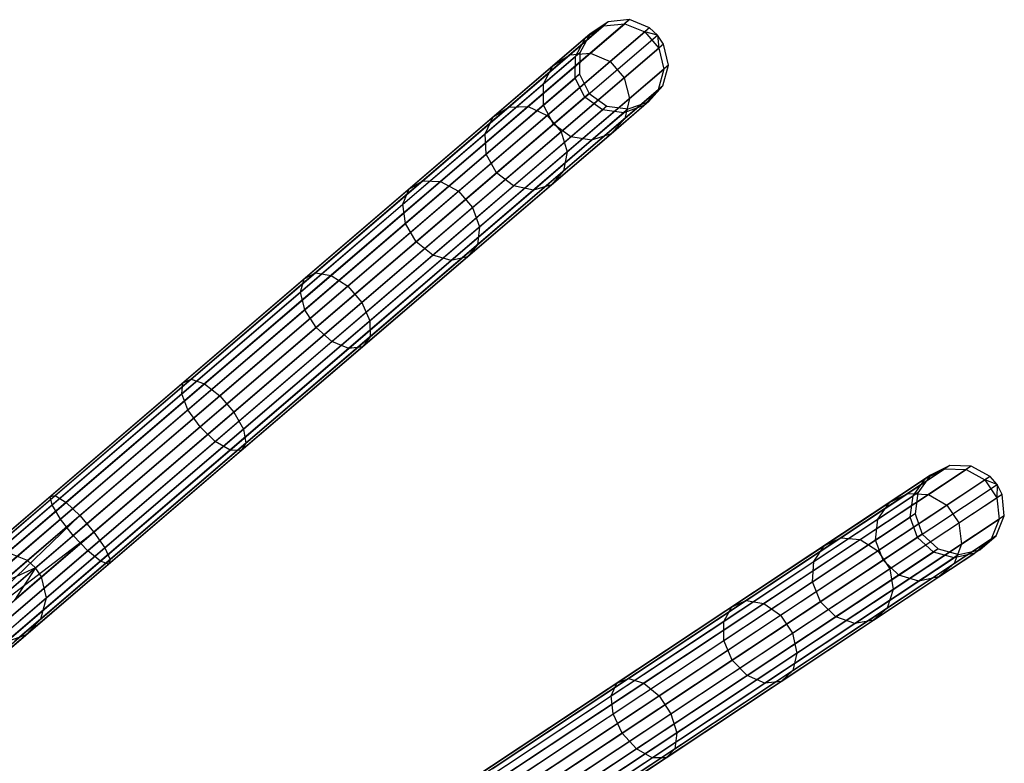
# Model space of a CAD drawing. Extents: x -102 to 101, y -101 to 102.
# Tile 257 of 258: x 62 to 84, y 50 to 66. Entities that reach past the tile are written whole.
import ezdxf

# ---------------------------------------------------------------- set-up
doc = ezdxf.new("R2010")
doc.units = 0
doc.header["$LTSCALE"] = 25.4
doc.layers.get('0').update_dxf_attribs({"linetype": 'CONTINUOUS'})

# ---------------------------------------------------------------- blocks, each defined once
blk = doc.blocks.new('NL2500012268_STL')
at = {"color": 0}
for p, q in [((179.167, 66.447, 306.053), (165.36, 54.618, 46.053)), ((179.167, 66.447, 306.053), (165.36, 54.618, 46.053)), ((179.167, 66.447, 306.053), (178.692, 66.397, 306.08)), ((179.167, 66.447, 306.053), (178.692, 66.397, 306.08)), ((179.167, 66.447, 306.053), (179.062, 66.356, 310.298)), ((179.167, 66.447, 306.053), (179.062, 66.356, 310.298)), ((179.611, 66.269, 306.037), (179.167, 66.447, 306.053)), ((179.611, 66.269, 306.037), (179.167, 66.447, 306.053)), ((178.692, 66.397, 306.08), (164.885, 54.569, 46.08)), ((178.692, 66.397, 306.08), (164.885, 54.569, 46.08)), ((179.611, 66.269, 306.037), (165.805, 54.44, 46.037)), ((179.611, 66.269, 306.037), (165.805, 54.44, 46.037)), ((177.843, 65.67, 314.295), (178.588, 66.309, 310.245)), ((177.843, 65.67, 314.295), (178.588, 66.309, 310.245)), ((178.193, 66.046, 310.181), (178.588, 66.309, 310.245)), ((178.193, 66.046, 310.181), (178.588, 66.309, 310.245)), ((178.692, 66.397, 306.08), (178.294, 66.133, 306.113)), ((178.692, 66.397, 306.08), (178.294, 66.133, 306.113)), ((178.302, 65.705, 314.426), (179.062, 66.356, 310.298)), ((178.302, 65.705, 314.426), (179.062, 66.356, 310.298)), ((178.692, 66.397, 306.08), (178.588, 66.309, 310.245)), ((178.692, 66.397, 306.08), (178.588, 66.309, 310.245)), ((178.588, 66.309, 310.245), (179.062, 66.356, 310.298)), ((178.588, 66.309, 310.245), (179.062, 66.356, 310.298)), ((179.062, 66.356, 310.298), (179.505, 66.178, 310.328)), ((179.062, 66.356, 310.298), (179.505, 66.178, 310.328)), ((179.611, 66.269, 306.037), (179.505, 66.178, 310.328)), ((179.611, 66.269, 306.037), (179.505, 66.178, 310.328)), ((179.789, 66.106, 306.035), (179.611, 66.269, 306.037)), ((179.789, 66.106, 306.035), (179.611, 66.269, 306.037)), ((178.294, 66.133, 306.113), (164.488, 54.304, 46.113)), ((178.294, 66.133, 306.113), (164.488, 54.304, 46.113)), ((165.982, 54.277, 46.035), (179.789, 66.106, 306.035)), ((165.982, 54.277, 46.035), (179.789, 66.106, 306.035)), ((177.465, 65.423, 314.136), (178.193, 66.046, 310.181)), ((177.465, 65.423, 314.136), (178.193, 66.046, 310.181)), ((177.967, 65.629, 310.12), (178.193, 66.046, 310.181)), ((177.967, 65.629, 310.12), (178.193, 66.046, 310.181)), ((178.294, 66.133, 306.113), (178.066, 65.714, 306.145)), ((178.294, 66.133, 306.113), (178.066, 65.714, 306.145)), ((178.294, 66.133, 306.113), (178.193, 66.046, 310.181)), ((178.294, 66.133, 306.113), (178.193, 66.046, 310.181)), ((178.737, 65.52, 314.5), (179.505, 66.178, 310.328)), ((178.737, 65.52, 314.5), (179.505, 66.178, 310.328)), ((179.789, 66.106, 306.035), (179.505, 66.178, 310.328)), ((179.505, 66.178, 310.328), (179.816, 65.814, 310.328)), ((179.789, 66.106, 306.035), (179.505, 66.178, 310.328)), ((179.505, 66.178, 310.328), (179.816, 65.814, 310.328)), ((179.923, 65.906, 306.037), (179.789, 66.106, 306.035)), ((179.789, 66.106, 306.035), (179.816, 65.814, 310.328)), ((179.789, 66.106, 306.035), (179.816, 65.814, 310.328)), ((179.923, 65.906, 306.037), (179.789, 66.106, 306.035)), ((179.923, 65.906, 306.037), (166.116, 54.077, 46.037)), ((179.923, 65.906, 306.037), (166.116, 54.077, 46.037)), ((179.048, 65.156, 314.5), (179.816, 65.814, 310.328)), ((179.048, 65.156, 314.5), (179.816, 65.814, 310.328)), ((179.923, 65.906, 306.037), (179.816, 65.814, 310.328)), ((179.923, 65.906, 306.037), (179.816, 65.814, 310.328)), ((179.816, 65.814, 310.328), (179.925, 65.349, 310.298)), ((179.816, 65.814, 310.328), (179.925, 65.349, 310.298)), ((180.03, 65.44, 306.053), (179.923, 65.906, 306.037)), ((180.03, 65.44, 306.053), (179.923, 65.906, 306.037)), ((178.066, 65.714, 306.145), (164.259, 53.885, 46.145)), ((178.066, 65.714, 306.145), (164.259, 53.885, 46.145)), ((176.487, 64.508, 318.059), (177.843, 65.67, 314.295)), ((176.487, 64.508, 318.059), (177.843, 65.67, 314.295)), ((176.92, 64.521, 318.264), (178.302, 65.705, 314.426)), ((176.92, 64.521, 318.264), (178.302, 65.705, 314.426)), ((177.255, 65.019, 313.987), (177.967, 65.629, 310.12)), ((177.255, 65.019, 313.987), (177.967, 65.629, 310.12)), ((177.465, 65.423, 314.136), (177.843, 65.67, 314.295)), ((177.465, 65.423, 314.136), (177.843, 65.67, 314.295)), ((177.843, 65.67, 314.295), (178.302, 65.705, 314.426)), ((177.843, 65.67, 314.295), (178.302, 65.705, 314.426)), ((177.961, 65.152, 310.078), (177.967, 65.629, 310.12)), ((177.961, 65.152, 310.078), (177.967, 65.629, 310.12)), ((178.066, 65.714, 306.145), (177.967, 65.629, 310.12)), ((178.066, 65.714, 306.145), (177.967, 65.629, 310.12)), ((178.066, 65.714, 306.145), (178.058, 65.235, 306.167)), ((178.066, 65.714, 306.145), (178.058, 65.235, 306.167)), ((178.302, 65.705, 314.426), (178.737, 65.52, 314.5)), ((178.302, 65.705, 314.426), (178.737, 65.52, 314.5)), ((180.03, 65.44, 306.053), (166.223, 53.611, 46.053)), ((180.03, 65.44, 306.053), (166.223, 53.611, 46.053)), ((176.141, 64.288, 317.813), (177.465, 65.423, 314.136)), ((176.141, 64.288, 317.813), (177.465, 65.423, 314.136)), ((177.255, 65.019, 313.987), (177.465, 65.423, 314.136)), ((177.255, 65.019, 313.987), (177.465, 65.423, 314.136)), ((177.34, 64.323, 318.379), (178.737, 65.52, 314.5)), ((177.34, 64.323, 318.379), (178.737, 65.52, 314.5)), ((178.737, 65.52, 314.5), (179.048, 65.156, 314.5)), ((178.737, 65.52, 314.5), (179.048, 65.156, 314.5)), ((179.909, 64.977, 306.08), (180.03, 65.44, 306.053)), ((179.909, 64.977, 306.08), (180.03, 65.44, 306.053)), ((180.03, 65.44, 306.053), (179.925, 65.349, 310.298)), ((180.03, 65.44, 306.053), (179.925, 65.349, 310.298)), ((178.058, 65.235, 306.167), (164.252, 53.407, 46.167)), ((178.058, 65.235, 306.167), (164.252, 53.407, 46.167)), ((177.261, 64.552, 313.881), (177.961, 65.152, 310.078)), ((177.261, 64.552, 313.881), (177.961, 65.152, 310.078)), ((177.651, 63.959, 318.379), (179.048, 65.156, 314.5)), ((177.651, 63.959, 318.379), (179.048, 65.156, 314.5)), ((178.058, 65.235, 306.167), (177.961, 65.152, 310.078)), ((178.058, 65.235, 306.167), (177.961, 65.152, 310.078)), ((178.177, 64.725, 310.062), (177.961, 65.152, 310.078)), ((178.177, 64.725, 310.062), (177.961, 65.152, 310.078)), ((178.058, 65.235, 306.167), (178.274, 64.808, 306.175)), ((178.058, 65.235, 306.167), (178.274, 64.808, 306.175)), ((179.048, 65.156, 314.5), (179.165, 64.698, 314.426)), ((179.048, 65.156, 314.5), (179.165, 64.698, 314.426)), ((179.165, 64.698, 314.426), (179.925, 65.349, 310.298)), ((179.165, 64.698, 314.426), (179.925, 65.349, 310.298)), ((179.925, 65.349, 310.298), (179.805, 64.889, 310.245)), ((179.925, 65.349, 310.298), (179.805, 64.889, 310.245)), ((179.909, 64.977, 306.08), (166.102, 53.148, 46.08)), ((179.909, 64.977, 306.08), (166.102, 53.148, 46.08)), ((175.961, 63.91, 317.581), (177.255, 65.019, 313.987)), ((175.961, 63.91, 317.581), (177.255, 65.019, 313.987)), ((177.261, 64.552, 313.881), (177.255, 65.019, 313.987)), ((177.261, 64.552, 313.881), (177.255, 65.019, 313.987)), ((179.586, 64.625, 306.113), (179.909, 64.977, 306.08)), ((179.586, 64.625, 306.113), (179.909, 64.977, 306.08)), ((179.909, 64.977, 306.08), (179.805, 64.889, 310.245)), ((179.909, 64.977, 306.08), (179.805, 64.889, 310.245)), ((178.274, 64.808, 306.175), (164.467, 52.979, 46.175)), ((178.274, 64.808, 306.175), (164.467, 52.979, 46.175)), ((178.177, 64.725, 310.062), (177.482, 64.129, 313.842)), ((178.177, 64.725, 310.062), (177.482, 64.129, 313.842)), ((177.782, 63.514, 318.264), (179.165, 64.698, 314.426)), ((177.782, 63.514, 318.264), (179.165, 64.698, 314.426)), ((178.274, 64.808, 306.175), (178.177, 64.725, 310.062)), ((178.274, 64.808, 306.175), (178.177, 64.725, 310.062)), ((178.566, 64.446, 310.078), (178.177, 64.725, 310.062)), ((178.566, 64.446, 310.078), (178.177, 64.725, 310.062)), ((178.274, 64.808, 306.175), (178.663, 64.53, 306.167)), ((178.274, 64.808, 306.175), (178.663, 64.53, 306.167)), ((179.06, 64.25, 314.295), (179.805, 64.889, 310.245)), ((179.06, 64.25, 314.295), (179.805, 64.889, 310.245)), ((179.165, 64.698, 314.426), (179.06, 64.25, 314.295)), ((179.165, 64.698, 314.426), (179.06, 64.25, 314.295)), ((179.805, 64.889, 310.245), (179.485, 64.539, 310.181)), ((179.805, 64.889, 310.245), (179.485, 64.539, 310.181)), ((178.663, 64.53, 306.167), (164.856, 52.701, 46.167)), ((178.663, 64.53, 306.167), (164.856, 52.701, 46.167)), ((179.586, 64.625, 306.113), (165.779, 52.796, 46.113)), ((179.586, 64.625, 306.113), (165.779, 52.796, 46.113)), ((174.577, 62.872, 321.382), (176.487, 64.508, 318.059)), ((174.577, 62.872, 321.382), (176.487, 64.508, 318.059)), ((174.973, 62.853, 321.65), (176.92, 64.521, 318.264)), ((174.973, 62.853, 321.65), (176.92, 64.521, 318.264)), ((175.988, 63.461, 317.416), (177.261, 64.552, 313.881)), ((175.988, 63.461, 317.416), (177.261, 64.552, 313.881)), ((176.141, 64.288, 317.813), (176.487, 64.508, 318.059)), ((176.141, 64.288, 317.813), (176.487, 64.508, 318.059)), ((176.487, 64.508, 318.059), (176.92, 64.521, 318.264)), ((176.487, 64.508, 318.059), (176.92, 64.521, 318.264)), ((176.92, 64.521, 318.264), (177.34, 64.323, 318.379)), ((176.92, 64.521, 318.264), (177.34, 64.323, 318.379)), ((177.482, 64.129, 313.842), (177.261, 64.552, 313.881)), ((177.482, 64.129, 313.842), (177.261, 64.552, 313.881)), ((178.663, 64.53, 306.167), (178.566, 64.446, 310.078)), ((178.663, 64.53, 306.167), (178.566, 64.446, 310.078)), ((178.663, 64.53, 306.167), (179.137, 64.464, 306.145)), ((178.663, 64.53, 306.167), (179.137, 64.464, 306.145)), ((178.757, 63.915, 314.136), (179.485, 64.539, 310.181)), ((178.757, 63.915, 314.136), (179.485, 64.539, 310.181)), ((179.485, 64.539, 310.181), (179.038, 64.379, 310.12)), ((179.485, 64.539, 310.181), (179.038, 64.379, 310.12)), ((179.137, 64.464, 306.145), (179.586, 64.625, 306.113)), ((179.137, 64.464, 306.145), (179.586, 64.625, 306.113)), ((179.586, 64.625, 306.113), (179.485, 64.539, 310.181)), ((179.586, 64.625, 306.113), (179.485, 64.539, 310.181)), ((179.137, 64.464, 306.145), (165.33, 52.635, 46.145)), ((179.137, 64.464, 306.145), (165.33, 52.635, 46.145)), ((174.276, 62.69, 321.058), (176.141, 64.288, 317.813)), ((174.276, 62.69, 321.058), (176.141, 64.288, 317.813)), ((175.372, 62.637, 321.802), (177.34, 64.323, 318.379)), ((175.372, 62.637, 321.802), (177.34, 64.323, 318.379)), ((175.961, 63.91, 317.581), (176.141, 64.288, 317.813)), ((175.961, 63.91, 317.581), (176.141, 64.288, 317.813)), ((177.34, 64.323, 318.379), (177.651, 63.959, 318.379)), ((177.34, 64.323, 318.379), (177.651, 63.959, 318.379)), ((177.866, 63.847, 313.881), (178.566, 64.446, 310.078)), ((177.866, 63.847, 313.881), (178.566, 64.446, 310.078)), ((178.326, 63.769, 313.987), (179.038, 64.379, 310.12)), ((178.326, 63.769, 313.987), (179.038, 64.379, 310.12)), ((179.038, 64.379, 310.12), (178.566, 64.446, 310.078)), ((179.038, 64.379, 310.12), (178.566, 64.446, 310.078)), ((179.137, 64.464, 306.145), (179.038, 64.379, 310.12)), ((179.137, 64.464, 306.145), (179.038, 64.379, 310.12)), ((177.482, 64.129, 313.842), (176.216, 63.045, 317.357)), ((177.482, 64.129, 313.842), (176.216, 63.045, 317.357)), ((177.866, 63.847, 313.881), (177.482, 64.129, 313.842)), ((177.866, 63.847, 313.881), (177.482, 64.129, 313.842)), ((177.704, 63.088, 318.059), (179.06, 64.25, 314.295)), ((177.704, 63.088, 318.059), (179.06, 64.25, 314.295)), ((179.06, 64.25, 314.295), (178.757, 63.915, 314.136)), ((179.06, 64.25, 314.295), (178.757, 63.915, 314.136)), ((174.137, 62.348, 320.753), (175.961, 63.91, 317.581)), ((174.137, 62.348, 320.753), (175.961, 63.91, 317.581)), ((175.683, 62.274, 321.802), (177.651, 63.959, 318.379)), ((175.683, 62.274, 321.802), (177.651, 63.959, 318.379)), ((175.988, 63.461, 317.416), (175.961, 63.91, 317.581)), ((175.988, 63.461, 317.416), (175.961, 63.91, 317.581)), ((176.592, 62.756, 317.416), (177.866, 63.847, 313.881)), ((176.592, 62.756, 317.416), (177.866, 63.847, 313.881)), ((177.433, 62.78, 317.813), (178.757, 63.915, 314.136)), ((177.433, 62.78, 317.813), (178.757, 63.915, 314.136)), ((177.651, 63.959, 318.379), (177.782, 63.514, 318.264)), ((177.651, 63.959, 318.379), (177.782, 63.514, 318.264)), ((178.326, 63.769, 313.987), (177.866, 63.847, 313.881)), ((178.326, 63.769, 313.987), (177.866, 63.847, 313.881)), ((178.757, 63.915, 314.136), (178.326, 63.769, 313.987)), ((178.757, 63.915, 314.136), (178.326, 63.769, 313.987)), ((177.032, 62.66, 317.581), (178.326, 63.769, 313.987)), ((177.032, 62.66, 317.581), (178.326, 63.769, 313.987)), ((174.194, 61.925, 320.536), (175.988, 63.461, 317.416)), ((174.194, 61.925, 320.536), (175.988, 63.461, 317.416)), ((175.836, 61.846, 321.65), (177.782, 63.514, 318.264)), ((175.836, 61.846, 321.65), (177.782, 63.514, 318.264)), ((176.216, 63.045, 317.357), (175.988, 63.461, 317.416)), ((176.216, 63.045, 317.357), (175.988, 63.461, 317.416)), ((177.782, 63.514, 318.264), (177.704, 63.088, 318.059)), ((177.782, 63.514, 318.264), (177.704, 63.088, 318.059)), ((176.216, 63.045, 317.357), (174.433, 61.517, 320.458)), ((176.216, 63.045, 317.357), (174.433, 61.517, 320.458)), ((175.794, 61.452, 321.382), (177.704, 63.088, 318.059)), ((175.794, 61.452, 321.382), (177.704, 63.088, 318.059)), ((176.592, 62.756, 317.416), (176.216, 63.045, 317.357)), ((176.592, 62.756, 317.416), (176.216, 63.045, 317.357)), ((177.704, 63.088, 318.059), (177.433, 62.78, 317.813)), ((177.704, 63.088, 318.059), (177.433, 62.78, 317.813)), ((172.193, 60.83, 324.122), (174.577, 62.872, 321.382)), ((172.193, 60.83, 324.122), (174.577, 62.872, 321.382)), ((172.543, 60.771, 324.444), (174.973, 62.853, 321.65)), ((172.543, 60.771, 324.444), (174.973, 62.853, 321.65)), ((174.276, 62.69, 321.058), (174.577, 62.872, 321.382)), ((174.276, 62.69, 321.058), (174.577, 62.872, 321.382)), ((174.577, 62.872, 321.382), (174.973, 62.853, 321.65)), ((174.577, 62.872, 321.382), (174.973, 62.853, 321.65)), ((174.799, 61.219, 320.536), (176.592, 62.756, 317.416)), ((174.799, 61.219, 320.536), (176.592, 62.756, 317.416)), ((174.973, 62.853, 321.65), (175.372, 62.637, 321.802)), ((174.973, 62.853, 321.65), (175.372, 62.637, 321.802)), ((175.567, 61.182, 321.058), (177.433, 62.78, 317.813)), ((175.567, 61.182, 321.058), (177.433, 62.78, 317.813)), ((177.032, 62.66, 317.581), (176.592, 62.756, 317.416)), ((177.032, 62.66, 317.581), (176.592, 62.756, 317.416)), ((177.433, 62.78, 317.813), (177.032, 62.66, 317.581)), ((177.433, 62.78, 317.813), (177.032, 62.66, 317.581)), ((171.948, 60.695, 323.734), (174.276, 62.69, 321.058)), ((171.948, 60.695, 323.734), (174.276, 62.69, 321.058)), ((172.916, 60.533, 324.626), (175.372, 62.637, 321.802)), ((172.916, 60.533, 324.626), (175.372, 62.637, 321.802)), ((174.137, 62.348, 320.753), (174.276, 62.69, 321.058)), ((174.137, 62.348, 320.753), (174.276, 62.69, 321.058)), ((175.208, 61.098, 320.753), (177.032, 62.66, 317.581)), ((175.208, 61.098, 320.753), (177.032, 62.66, 317.581)), ((175.372, 62.637, 321.802), (175.683, 62.274, 321.802)), ((175.372, 62.637, 321.802), (175.683, 62.274, 321.802)), ((171.862, 60.398, 323.369), (174.137, 62.348, 320.753)), ((171.862, 60.398, 323.369), (174.137, 62.348, 320.753)), ((174.194, 61.925, 320.536), (174.137, 62.348, 320.753)), ((174.194, 61.925, 320.536), (174.137, 62.348, 320.753)), ((173.227, 60.169, 324.626), (175.683, 62.274, 321.802)), ((173.227, 60.169, 324.626), (175.683, 62.274, 321.802)), ((175.683, 62.274, 321.802), (175.836, 61.846, 321.65)), ((175.683, 62.274, 321.802), (175.836, 61.846, 321.65)), ((171.956, 60.007, 323.11), (174.194, 61.925, 320.536)), ((171.956, 60.007, 323.11), (174.194, 61.925, 320.536)), ((174.433, 61.517, 320.458), (174.194, 61.925, 320.536)), ((174.433, 61.517, 320.458), (174.194, 61.925, 320.536)), ((173.406, 59.764, 324.444), (175.836, 61.846, 321.65)), ((173.406, 59.764, 324.444), (175.836, 61.846, 321.65)), ((175.836, 61.846, 321.65), (175.794, 61.452, 321.382)), ((175.836, 61.846, 321.65), (175.794, 61.452, 321.382)), ((174.433, 61.517, 320.458), (172.208, 59.611, 323.016)), ((174.433, 61.517, 320.458), (172.208, 59.611, 323.016)), ((173.41, 59.41, 324.122), (175.794, 61.452, 321.382)), ((173.41, 59.41, 324.122), (175.794, 61.452, 321.382)), ((174.799, 61.219, 320.536), (174.433, 61.517, 320.458)), ((174.799, 61.219, 320.536), (174.433, 61.517, 320.458)), ((175.794, 61.452, 321.382), (175.567, 61.182, 321.058)), ((175.794, 61.452, 321.382), (175.567, 61.182, 321.058)), ((172.561, 59.301, 323.11), (174.799, 61.219, 320.536)), ((172.561, 59.301, 323.11), (174.799, 61.219, 320.536)), ((175.208, 61.098, 320.753), (174.799, 61.219, 320.536)), ((175.208, 61.098, 320.753), (174.799, 61.219, 320.536)), ((172.933, 59.148, 323.369), (175.208, 61.098, 320.753)), ((172.933, 59.148, 323.369), (175.208, 61.098, 320.753)), ((173.239, 59.188, 323.734), (175.567, 61.182, 321.058)), ((173.239, 59.188, 323.734), (175.567, 61.182, 321.058)), ((175.567, 61.182, 321.058), (175.208, 61.098, 320.753)), ((175.567, 61.182, 321.058), (175.208, 61.098, 320.753)), ((169.436, 58.467, 326.166), (172.193, 60.83, 324.122)), ((169.436, 58.467, 326.166), (172.193, 60.83, 324.122)), ((169.732, 58.363, 326.528), (172.543, 60.771, 324.444)), ((169.732, 58.363, 326.528), (172.543, 60.771, 324.444)), ((171.948, 60.695, 323.734), (172.193, 60.83, 324.122)), ((171.948, 60.695, 323.734), (172.193, 60.83, 324.122)), ((172.193, 60.83, 324.122), (172.543, 60.771, 324.444)), ((172.193, 60.83, 324.122), (172.543, 60.771, 324.444)), ((172.543, 60.771, 324.444), (172.916, 60.533, 324.626)), ((172.543, 60.771, 324.444), (172.916, 60.533, 324.626)), ((169.254, 58.388, 325.731), (171.948, 60.695, 323.734)), ((169.254, 58.388, 325.731), (171.948, 60.695, 323.734)), ((171.862, 60.398, 323.369), (171.948, 60.695, 323.734)), ((171.862, 60.398, 323.369), (171.948, 60.695, 323.734)), ((169.229, 58.143, 325.32), (171.862, 60.398, 323.369)), ((169.229, 58.143, 325.32), (171.862, 60.398, 323.369)), ((170.075, 58.099, 326.732), (172.916, 60.533, 324.626)), ((170.075, 58.099, 326.732), (172.916, 60.533, 324.626)), ((171.956, 60.007, 323.11), (171.862, 60.398, 323.369)), ((171.956, 60.007, 323.11), (171.862, 60.398, 323.369)), ((172.916, 60.533, 324.626), (173.227, 60.169, 324.626)), ((172.916, 60.533, 324.626), (173.227, 60.169, 324.626)), ((170.386, 57.735, 326.732), (173.227, 60.169, 324.626)), ((170.386, 57.735, 326.732), (173.227, 60.169, 324.626)), ((173.227, 60.169, 324.626), (173.406, 59.764, 324.444)), ((173.227, 60.169, 324.626), (173.406, 59.764, 324.444)), ((169.366, 57.788, 325.029), (171.956, 60.007, 323.11)), ((169.366, 57.788, 325.029), (171.956, 60.007, 323.11)), ((172.208, 59.611, 323.016), (171.956, 60.007, 323.11)), ((172.208, 59.611, 323.016), (171.956, 60.007, 323.11)), ((170.595, 57.356, 326.528), (173.406, 59.764, 324.444)), ((170.595, 57.356, 326.528), (173.406, 59.764, 324.444)), ((173.406, 59.764, 324.444), (173.41, 59.41, 324.122)), ((173.406, 59.764, 324.444), (173.41, 59.41, 324.122)), ((172.208, 59.611, 323.016), (169.634, 57.406, 324.924)), ((172.208, 59.611, 323.016), (169.634, 57.406, 324.924)), ((172.561, 59.301, 323.11), (172.208, 59.611, 323.016)), ((172.561, 59.301, 323.11), (172.208, 59.611, 323.016)), ((169.971, 57.083, 325.029), (172.561, 59.301, 323.11)), ((169.971, 57.083, 325.029), (172.561, 59.301, 323.11)), ((170.652, 57.047, 326.166), (173.41, 59.41, 324.122)), ((170.652, 57.047, 326.166), (173.41, 59.41, 324.122)), ((172.933, 59.148, 323.369), (172.561, 59.301, 323.11)), ((172.933, 59.148, 323.369), (172.561, 59.301, 323.11)), ((173.41, 59.41, 324.122), (173.239, 59.188, 323.734)), ((173.41, 59.41, 324.122), (173.239, 59.188, 323.734)), ((170.3, 56.893, 325.32), (172.933, 59.148, 323.369)), ((170.3, 56.893, 325.32), (172.933, 59.148, 323.369)), ((170.546, 56.88, 325.731), (173.239, 59.188, 323.734)), ((170.546, 56.88, 325.731), (173.239, 59.188, 323.734)), ((173.239, 59.188, 323.734), (172.933, 59.148, 323.369)), ((173.239, 59.188, 323.734), (172.933, 59.148, 323.369)), ((166.309, 55.864, 326.963), (169.254, 58.388, 325.731)), ((166.309, 55.864, 326.963), (169.254, 58.388, 325.731)), ((166.42, 55.884, 327.428), (169.436, 58.467, 326.166)), ((166.42, 55.884, 327.428), (169.436, 58.467, 326.166)), ((166.658, 55.729, 327.814), (169.732, 58.363, 326.528)), ((166.658, 55.729, 327.814), (169.732, 58.363, 326.528)), ((169.229, 58.143, 325.32), (169.254, 58.388, 325.731)), ((169.229, 58.143, 325.32), (169.254, 58.388, 325.731)), ((169.254, 58.388, 325.731), (169.436, 58.467, 326.166)), ((169.254, 58.388, 325.731), (169.436, 58.467, 326.166)), ((169.436, 58.467, 326.166), (169.732, 58.363, 326.528)), ((169.436, 58.467, 326.166), (169.732, 58.363, 326.528)), ((169.732, 58.363, 326.528), (170.075, 58.099, 326.732)), ((169.732, 58.363, 326.528), (170.075, 58.099, 326.732)), ((166.35, 55.676, 326.525), (169.229, 58.143, 325.32)), ((166.35, 55.676, 326.525), (169.229, 58.143, 325.32)), ((169.366, 57.788, 325.029), (169.229, 58.143, 325.32)), ((169.366, 57.788, 325.029), (169.229, 58.143, 325.32)), ((166.968, 55.437, 328.032), (170.075, 58.099, 326.732)), ((166.968, 55.437, 328.032), (170.075, 58.099, 326.732)), ((170.075, 58.099, 326.732), (170.386, 57.735, 326.732)), ((170.075, 58.099, 326.732), (170.386, 57.735, 326.732)), ((166.534, 55.362, 326.214), (169.366, 57.788, 325.029)), ((166.534, 55.362, 326.214), (169.366, 57.788, 325.029)), ((167.279, 55.073, 328.032), (170.386, 57.735, 326.732)), ((167.279, 55.073, 328.032), (170.386, 57.735, 326.732)), ((169.634, 57.406, 324.924), (169.366, 57.788, 325.029)), ((169.634, 57.406, 324.924), (169.366, 57.788, 325.029)), ((170.386, 57.735, 326.732), (170.595, 57.356, 326.528)), ((170.386, 57.735, 326.732), (170.595, 57.356, 326.528)), ((169.634, 57.406, 324.924), (166.819, 54.994, 326.102)), ((169.634, 57.406, 324.924), (166.819, 54.994, 326.102)), ((167.521, 54.722, 327.814), (170.595, 57.356, 326.528)), ((167.521, 54.722, 327.814), (170.595, 57.356, 326.528)), ((169.971, 57.083, 325.029), (169.634, 57.406, 324.924)), ((169.971, 57.083, 325.029), (169.634, 57.406, 324.924)), ((170.595, 57.356, 326.528), (170.652, 57.047, 326.166)), ((170.595, 57.356, 326.528), (170.652, 57.047, 326.166)), ((167.139, 54.656, 326.214), (169.971, 57.083, 325.029)), ((167.139, 54.656, 326.214), (169.971, 57.083, 325.029)), ((167.637, 54.463, 327.428), (170.652, 57.047, 326.166)), ((167.637, 54.463, 327.428), (170.652, 57.047, 326.166)), ((170.3, 56.893, 325.32), (169.971, 57.083, 325.029)), ((170.3, 56.893, 325.32), (169.971, 57.083, 325.029)), ((170.652, 57.047, 326.166), (170.546, 56.88, 325.731)), ((170.652, 57.047, 326.166), (170.546, 56.88, 325.731)), ((167.421, 54.426, 326.525), (170.3, 56.893, 325.32)), ((167.421, 54.426, 326.525), (170.3, 56.893, 325.32)), ((167.601, 54.357, 326.963), (170.546, 56.88, 325.731)), ((167.601, 54.357, 326.963), (170.546, 56.88, 325.731)), ((170.546, 56.88, 325.731), (170.3, 56.893, 325.32)), ((170.546, 56.88, 325.731), (170.3, 56.893, 325.32)), ((186.276, 56.549, 306.08), (171.12, 46.507, 46.08)), ((186.276, 56.549, 306.08), (171.12, 46.507, 46.08)), ((186.753, 56.539, 306.053), (171.598, 46.497, 46.053)), ((186.753, 56.539, 306.053), (171.598, 46.497, 46.053)), ((185.344, 55.932, 314.295), (186.162, 56.474, 310.245)), ((185.344, 55.932, 314.295), (186.162, 56.474, 310.245)), ((185.738, 56.262, 310.181), (186.162, 56.474, 310.245)), ((185.738, 56.262, 310.181), (186.162, 56.474, 310.245)), ((185.804, 55.91, 314.426), (186.638, 56.463, 310.298)), ((185.804, 55.91, 314.426), (186.638, 56.463, 310.298)), ((186.276, 56.549, 306.08), (185.849, 56.335, 306.113)), ((186.276, 56.549, 306.08), (185.849, 56.335, 306.113)), ((186.276, 56.549, 306.08), (186.162, 56.474, 310.245)), ((186.276, 56.549, 306.08), (186.162, 56.474, 310.245)), ((186.162, 56.474, 310.245), (186.638, 56.463, 310.298)), ((186.162, 56.474, 310.245), (186.638, 56.463, 310.298)), ((186.753, 56.539, 306.053), (186.276, 56.549, 306.08)), ((186.753, 56.539, 306.053), (186.276, 56.549, 306.08)), ((186.753, 56.539, 306.053), (186.638, 56.463, 310.298)), ((186.753, 56.539, 306.053), (186.638, 56.463, 310.298)), ((186.638, 56.463, 310.298), (187.055, 56.231, 310.328)), ((186.638, 56.463, 310.298), (187.055, 56.231, 310.328)), ((187.173, 56.309, 306.037), (186.753, 56.539, 306.053)), ((187.173, 56.309, 306.037), (186.753, 56.539, 306.053)), ((185.849, 56.335, 306.113), (170.693, 46.293, 46.113)), ((185.849, 56.335, 306.113), (170.693, 46.293, 46.113)), ((187.173, 56.309, 306.037), (172.017, 46.266, 46.037)), ((187.173, 56.309, 306.037), (172.017, 46.266, 46.037)), ((184.939, 55.732, 314.136), (185.738, 56.262, 310.181)), ((184.939, 55.732, 314.136), (185.738, 56.262, 310.181)), ((185.462, 55.875, 310.12), (185.738, 56.262, 310.181)), ((185.462, 55.875, 310.12), (185.738, 56.262, 310.181)), ((185.849, 56.335, 306.113), (185.57, 55.947, 306.145)), ((185.849, 56.335, 306.113), (185.57, 55.947, 306.145)), ((185.849, 56.335, 306.113), (185.738, 56.262, 310.181)), ((185.849, 56.335, 306.113), (185.738, 56.262, 310.181)), ((186.212, 55.673, 314.5), (187.055, 56.231, 310.328)), ((186.212, 55.673, 314.5), (187.055, 56.231, 310.328)), ((187.173, 56.309, 306.037), (187.055, 56.231, 310.328)), ((187.173, 56.309, 306.037), (187.055, 56.231, 310.328)), ((187.329, 56.125, 306.035), (187.055, 56.231, 310.328)), ((187.055, 56.231, 310.328), (187.32, 55.832, 310.328)), ((187.329, 56.125, 306.035), (187.055, 56.231, 310.328)), ((187.055, 56.231, 310.328), (187.32, 55.832, 310.328)), ((187.329, 56.125, 306.035), (187.173, 56.309, 306.037)), ((187.329, 56.125, 306.035), (187.173, 56.309, 306.037)), ((172.173, 46.083, 46.035), (187.329, 56.125, 306.035)), ((172.173, 46.083, 46.035), (187.329, 56.125, 306.035)), ((187.329, 56.125, 306.035), (187.32, 55.832, 310.328)), ((187.329, 56.125, 306.035), (187.32, 55.832, 310.328)), ((187.437, 55.91, 306.037), (187.329, 56.125, 306.035)), ((187.437, 55.91, 306.037), (187.329, 56.125, 306.035)), ((163.235, 53.23, 327.379), (166.309, 55.864, 326.963)), ((163.235, 53.23, 327.379), (166.309, 55.864, 326.963)), ((163.272, 53.187, 327.855), (166.42, 55.884, 327.428)), ((163.272, 53.187, 327.855), (166.42, 55.884, 327.428)), ((166.309, 55.864, 326.963), (166.42, 55.884, 327.428)), ((166.309, 55.864, 326.963), (166.42, 55.884, 327.428)), ((166.35, 55.676, 326.525), (166.309, 55.864, 326.963)), ((166.35, 55.676, 326.525), (166.309, 55.864, 326.963)), ((166.42, 55.884, 327.428), (166.658, 55.729, 327.814)), ((166.42, 55.884, 327.428), (166.658, 55.729, 327.814)), ((185.57, 55.947, 306.145), (170.415, 45.905, 46.145)), ((185.57, 55.947, 306.145), (170.415, 45.905, 46.145)), ((187.437, 55.91, 306.037), (172.281, 45.867, 46.037)), ((187.437, 55.91, 306.037), (172.281, 45.867, 46.037)), ((183.855, 54.945, 318.059), (185.344, 55.932, 314.295)), ((183.855, 54.945, 318.059), (185.344, 55.932, 314.295)), ((184.286, 54.905, 318.264), (185.804, 55.91, 314.426)), ((184.286, 54.905, 318.264), (185.804, 55.91, 314.426)), ((184.681, 55.358, 313.987), (185.462, 55.875, 310.12)), ((184.681, 55.358, 313.987), (185.462, 55.875, 310.12)), ((184.939, 55.732, 314.136), (185.344, 55.932, 314.295)), ((184.939, 55.732, 314.136), (185.344, 55.932, 314.295)), ((185.344, 55.932, 314.295), (185.804, 55.91, 314.426)), ((185.344, 55.932, 314.295), (185.804, 55.91, 314.426)), ((185.398, 55.403, 310.078), (185.462, 55.875, 310.12)), ((185.398, 55.403, 310.078), (185.462, 55.875, 310.12)), ((185.57, 55.947, 306.145), (185.462, 55.875, 310.12)), ((185.57, 55.947, 306.145), (185.462, 55.875, 310.12)), ((185.57, 55.947, 306.145), (185.504, 55.474, 306.167)), ((185.57, 55.947, 306.145), (185.504, 55.474, 306.167)), ((185.804, 55.91, 314.426), (186.212, 55.673, 314.5)), ((185.804, 55.91, 314.426), (186.212, 55.673, 314.5)), ((186.477, 55.274, 314.5), (187.32, 55.832, 310.328)), ((186.477, 55.274, 314.5), (187.32, 55.832, 310.328)), ((187.437, 55.91, 306.037), (187.32, 55.832, 310.328)), ((187.437, 55.91, 306.037), (187.32, 55.832, 310.328)), ((187.32, 55.832, 310.328), (187.37, 55.357, 310.298)), ((187.32, 55.832, 310.328), (187.37, 55.357, 310.298)), ((187.486, 55.434, 306.053), (187.437, 55.91, 306.037)), ((187.486, 55.434, 306.053), (187.437, 55.91, 306.037)), ((163.345, 53.102, 326.932), (166.35, 55.676, 326.525)), ((163.345, 53.102, 326.932), (166.35, 55.676, 326.525)), ((163.449, 52.98, 328.249), (166.658, 55.729, 327.814)), ((163.449, 52.98, 328.249), (166.658, 55.729, 327.814)), ((166.534, 55.362, 326.214), (166.35, 55.676, 326.525)), ((166.534, 55.362, 326.214), (166.35, 55.676, 326.525)), ((166.658, 55.729, 327.814), (166.968, 55.437, 328.032)), ((166.658, 55.729, 327.814), (166.968, 55.437, 328.032)), ((183.485, 54.769, 317.813), (184.939, 55.732, 314.136)), ((183.485, 54.769, 317.813), (184.939, 55.732, 314.136)), ((184.679, 54.656, 318.379), (186.212, 55.673, 314.5)), ((184.679, 54.656, 318.379), (186.212, 55.673, 314.5)), ((184.681, 55.358, 313.987), (184.939, 55.732, 314.136)), ((184.681, 55.358, 313.987), (184.939, 55.732, 314.136)), ((186.212, 55.673, 314.5), (186.477, 55.274, 314.5)), ((186.212, 55.673, 314.5), (186.477, 55.274, 314.5)), ((163.578, 52.83, 326.615), (166.534, 55.362, 326.214)), ((163.578, 52.83, 326.615), (166.534, 55.362, 326.214)), ((163.725, 52.658, 328.471), (166.968, 55.437, 328.032)), ((163.725, 52.658, 328.471), (166.968, 55.437, 328.032)), ((163.881, 52.477, 328.5), (166.968, 55.437, 328.032)), ((163.881, 52.477, 328.5), (166.968, 55.437, 328.032)), ((166.819, 54.994, 326.102), (166.534, 55.362, 326.214)), ((166.819, 54.994, 326.102), (166.534, 55.362, 326.214)), ((166.968, 55.437, 328.032), (167.279, 55.073, 328.032)), ((166.968, 55.437, 328.032), (167.279, 55.073, 328.032)), ((185.504, 55.474, 306.167), (170.349, 45.431, 46.167)), ((185.504, 55.474, 306.167), (170.349, 45.431, 46.167)), ((187.486, 55.434, 306.053), (172.33, 45.391, 46.053)), ((187.486, 55.434, 306.053), (172.33, 45.391, 46.053)), ((183.26, 54.416, 317.581), (184.681, 55.358, 313.987)), ((183.26, 54.416, 317.581), (184.681, 55.358, 313.987)), ((184.629, 54.894, 313.881), (185.398, 55.403, 310.078)), ((184.629, 54.894, 313.881), (185.398, 55.403, 310.078)), ((184.629, 54.894, 313.881), (184.681, 55.358, 313.987)), ((184.629, 54.894, 313.881), (184.681, 55.358, 313.987)), ((185.504, 55.474, 306.167), (185.398, 55.403, 310.078)), ((185.504, 55.474, 306.167), (185.398, 55.403, 310.078)), ((185.56, 54.953, 310.062), (185.398, 55.403, 310.078)), ((185.56, 54.953, 310.062), (185.398, 55.403, 310.078)), ((185.504, 55.474, 306.167), (185.666, 55.023, 306.175)), ((185.504, 55.474, 306.167), (185.666, 55.023, 306.175)), ((186.536, 54.804, 314.426), (187.37, 55.357, 310.298)), ((186.536, 54.804, 314.426), (187.37, 55.357, 310.298)), ((187.37, 55.357, 310.298), (187.195, 54.915, 310.245)), ((187.37, 55.357, 310.298), (187.195, 54.915, 310.245)), ((187.309, 54.99, 306.08), (187.486, 55.434, 306.053)), ((187.309, 54.99, 306.08), (187.486, 55.434, 306.053)), ((187.486, 55.434, 306.053), (187.37, 55.357, 310.298)), ((187.486, 55.434, 306.053), (187.37, 55.357, 310.298)), ((184.943, 54.257, 318.379), (186.477, 55.274, 314.5)), ((184.943, 54.257, 318.379), (186.477, 55.274, 314.5)), ((186.477, 55.274, 314.5), (186.536, 54.804, 314.426)), ((186.477, 55.274, 314.5), (186.536, 54.804, 314.426)), ((163.881, 52.477, 328.5), (167.279, 55.073, 328.032)), ((163.881, 52.477, 328.5), (167.279, 55.073, 328.032)), ((163.881, 52.477, 326.5), (166.819, 54.994, 326.102)), ((163.881, 52.477, 326.5), (166.819, 54.994, 326.102)), ((164.036, 52.295, 328.471), (167.279, 55.073, 328.032)), ((164.036, 52.295, 328.471), (167.279, 55.073, 328.032)), ((167.139, 54.656, 326.214), (166.819, 54.994, 326.102)), ((167.139, 54.656, 326.214), (166.819, 54.994, 326.102)), ((167.279, 55.073, 328.032), (167.521, 54.722, 327.814)), ((167.279, 55.073, 328.032), (167.521, 54.722, 327.814)), ((185.666, 55.023, 306.175), (170.51, 44.981, 46.175)), ((185.666, 55.023, 306.175), (170.51, 44.981, 46.175)), ((187.309, 54.99, 306.08), (172.153, 44.948, 46.08)), ((187.309, 54.99, 306.08), (172.153, 44.948, 46.08)), ((181.759, 53.556, 321.382), (183.855, 54.945, 318.059)), ((181.759, 53.556, 321.382), (183.855, 54.945, 318.059)), ((182.149, 53.488, 321.65), (184.286, 54.905, 318.264)), ((182.149, 53.488, 321.65), (184.286, 54.905, 318.264)), ((183.231, 53.968, 317.416), (184.629, 54.894, 313.881)), ((183.231, 53.968, 317.416), (184.629, 54.894, 313.881)), ((183.485, 54.769, 317.813), (183.855, 54.945, 318.059)), ((183.485, 54.769, 317.813), (183.855, 54.945, 318.059)), ((183.855, 54.945, 318.059), (184.286, 54.905, 318.264)), ((183.855, 54.945, 318.059), (184.286, 54.905, 318.264)), ((184.286, 54.905, 318.264), (184.679, 54.656, 318.379)), ((184.286, 54.905, 318.264), (184.679, 54.656, 318.379)), ((184.796, 54.447, 313.842), (184.629, 54.894, 313.881)), ((184.796, 54.447, 313.842), (184.629, 54.894, 313.881)), ((185.56, 54.953, 310.062), (184.796, 54.447, 313.842)), ((185.56, 54.953, 310.062), (184.796, 54.447, 313.842)), ((185.666, 55.023, 306.175), (185.56, 54.953, 310.062)), ((185.666, 55.023, 306.175), (185.56, 54.953, 310.062)), ((185.911, 54.628, 310.078), (185.56, 54.953, 310.062)), ((185.911, 54.628, 310.078), (185.56, 54.953, 310.062)), ((185.666, 55.023, 306.175), (186.018, 54.699, 306.167)), ((185.666, 55.023, 306.175), (186.018, 54.699, 306.167)), ((186.377, 54.373, 314.295), (187.195, 54.915, 310.245)), ((186.377, 54.373, 314.295), (187.195, 54.915, 310.245)), ((187.195, 54.915, 310.245), (186.834, 54.607, 310.181)), ((187.195, 54.915, 310.245), (186.834, 54.607, 310.181)), ((186.945, 54.68, 306.113), (187.309, 54.99, 306.08)), ((186.945, 54.68, 306.113), (187.309, 54.99, 306.08)), ((187.309, 54.99, 306.08), (187.195, 54.915, 310.245)), ((187.309, 54.99, 306.08), (187.195, 54.915, 310.245)), ((164.183, 52.124, 326.615), (167.139, 54.656, 326.214)), ((164.183, 52.124, 326.615), (167.139, 54.656, 326.214)), ((164.312, 51.973, 328.249), (167.521, 54.722, 327.814)), ((164.312, 51.973, 328.249), (167.521, 54.722, 327.814)), ((167.421, 54.426, 326.525), (167.139, 54.656, 326.214)), ((167.421, 54.426, 326.525), (167.139, 54.656, 326.214)), ((167.521, 54.722, 327.814), (167.637, 54.463, 327.428)), ((167.521, 54.722, 327.814), (167.637, 54.463, 327.428)), ((186.018, 54.699, 306.167), (170.862, 44.656, 46.167)), ((186.018, 54.699, 306.167), (170.862, 44.656, 46.167)), ((186.945, 54.68, 306.113), (171.79, 44.638, 46.113)), ((186.945, 54.68, 306.113), (171.79, 44.638, 46.113)), ((181.437, 53.412, 321.058), (183.485, 54.769, 317.813)), ((181.437, 53.412, 321.058), (183.485, 54.769, 317.813)), ((182.519, 53.225, 321.802), (184.679, 54.656, 318.379)), ((182.519, 53.225, 321.802), (184.679, 54.656, 318.379)), ((183.26, 54.416, 317.581), (183.485, 54.769, 317.813)), ((183.26, 54.416, 317.581), (183.485, 54.769, 317.813)), ((184.679, 54.656, 318.379), (184.943, 54.257, 318.379)), ((184.679, 54.656, 318.379), (184.943, 54.257, 318.379)), ((185.019, 53.799, 318.264), (186.536, 54.804, 314.426)), ((185.019, 53.799, 318.264), (186.536, 54.804, 314.426)), ((186.018, 54.699, 306.167), (185.911, 54.628, 310.078)), ((186.018, 54.699, 306.167), (185.911, 54.628, 310.078)), ((186.018, 54.699, 306.167), (186.48, 54.575, 306.145)), ((186.018, 54.699, 306.167), (186.48, 54.575, 306.145)), ((186.536, 54.804, 314.426), (186.377, 54.373, 314.295)), ((186.536, 54.804, 314.426), (186.377, 54.373, 314.295)), ((186.48, 54.575, 306.145), (186.945, 54.68, 306.113)), ((186.48, 54.575, 306.145), (186.945, 54.68, 306.113)), ((186.945, 54.68, 306.113), (186.834, 54.607, 310.181)), ((186.945, 54.68, 306.113), (186.834, 54.607, 310.181)), ((164.416, 51.852, 326.932), (167.421, 54.426, 326.525)), ((164.416, 51.852, 326.932), (167.421, 54.426, 326.525)), ((164.489, 51.767, 327.855), (167.637, 54.463, 327.428)), ((164.489, 51.767, 327.855), (167.637, 54.463, 327.428)), ((165.805, 54.44, 46.037), (165.205, 53.926, 41.619)), ((165.805, 54.44, 46.037), (165.205, 53.926, 41.619)), ((165.805, 54.44, 46.037), (165.36, 54.618, 46.053)), ((165.805, 54.44, 46.037), (165.36, 54.618, 46.053)), ((165.982, 54.277, 46.035), (165.805, 54.44, 46.037)), ((165.982, 54.277, 46.035), (165.805, 54.44, 46.037)), ((167.601, 54.357, 326.963), (167.421, 54.426, 326.525)), ((167.601, 54.357, 326.963), (167.421, 54.426, 326.525)), ((167.637, 54.463, 327.428), (167.601, 54.357, 326.963)), ((167.637, 54.463, 327.428), (167.601, 54.357, 326.963)), ((186.48, 54.575, 306.145), (171.324, 44.533, 46.145)), ((186.48, 54.575, 306.145), (171.324, 44.533, 46.145)), ((184.796, 54.447, 313.842), (183.406, 53.526, 317.357)), ((184.796, 54.447, 313.842), (183.406, 53.526, 317.357)), ((185.143, 54.119, 313.881), (184.796, 54.447, 313.842)), ((185.143, 54.119, 313.881), (184.796, 54.447, 313.842)), ((185.143, 54.119, 313.881), (185.911, 54.628, 310.078)), ((185.143, 54.119, 313.881), (185.911, 54.628, 310.078)), ((185.59, 53.986, 313.987), (186.371, 54.503, 310.12)), ((185.59, 53.986, 313.987), (186.371, 54.503, 310.12)), ((186.371, 54.503, 310.12), (185.911, 54.628, 310.078)), ((186.371, 54.503, 310.12), (185.911, 54.628, 310.078)), ((186.035, 54.077, 314.136), (186.834, 54.607, 310.181)), ((186.035, 54.077, 314.136), (186.834, 54.607, 310.181)), ((186.834, 54.607, 310.181), (186.371, 54.503, 310.12)), ((186.834, 54.607, 310.181), (186.371, 54.503, 310.12)), ((186.48, 54.575, 306.145), (186.371, 54.503, 310.12)), ((186.48, 54.575, 306.145), (186.371, 54.503, 310.12)), ((164.526, 51.723, 327.379), (167.601, 54.357, 326.963)), ((164.526, 51.723, 327.379), (167.601, 54.357, 326.963)), ((165.982, 54.277, 46.035), (165.205, 53.926, 41.619)), ((165.982, 54.277, 46.035), (165.205, 53.926, 41.619)), ((165.982, 54.277, 46.035), (165.516, 53.563, 41.619)), ((165.982, 54.277, 46.035), (165.516, 53.563, 41.619)), ((166.116, 54.077, 46.037), (165.982, 54.277, 46.035)), ((166.116, 54.077, 46.037), (165.982, 54.277, 46.035)), ((181.258, 53.09, 320.753), (183.26, 54.416, 317.581)), ((181.258, 53.09, 320.753), (183.26, 54.416, 317.581)), ((182.783, 52.826, 321.802), (184.943, 54.257, 318.379)), ((182.783, 52.826, 321.802), (184.943, 54.257, 318.379)), ((183.231, 53.968, 317.416), (183.26, 54.416, 317.581)), ((183.231, 53.968, 317.416), (183.26, 54.416, 317.581)), ((184.888, 53.386, 318.059), (186.377, 54.373, 314.295)), ((184.888, 53.386, 318.059), (186.377, 54.373, 314.295)), ((184.943, 54.257, 318.379), (185.019, 53.799, 318.264)), ((184.943, 54.257, 318.379), (185.019, 53.799, 318.264)), ((186.377, 54.373, 314.295), (186.035, 54.077, 314.136)), ((186.377, 54.373, 314.295), (186.035, 54.077, 314.136)), ((166.116, 54.077, 46.037), (165.516, 53.563, 41.619)), ((166.116, 54.077, 46.037), (165.516, 53.563, 41.619)), ((166.223, 53.611, 46.053), (166.116, 54.077, 46.037)), ((166.223, 53.611, 46.053), (166.116, 54.077, 46.037)), ((183.745, 53.193, 317.416), (185.143, 54.119, 313.881)), ((183.745, 53.193, 317.416), (185.143, 54.119, 313.881)), ((184.169, 53.044, 317.581), (185.59, 53.986, 313.987)), ((184.169, 53.044, 317.581), (185.59, 53.986, 313.987)), ((184.581, 53.114, 317.813), (186.035, 54.077, 314.136)), ((184.581, 53.114, 317.813), (186.035, 54.077, 314.136)), ((185.59, 53.986, 313.987), (185.143, 54.119, 313.881)), ((185.59, 53.986, 313.987), (185.143, 54.119, 313.881)), ((186.035, 54.077, 314.136), (185.59, 53.986, 313.987)), ((186.035, 54.077, 314.136), (185.59, 53.986, 313.987)), ((181.263, 52.663, 320.536), (183.231, 53.968, 317.416)), ((181.263, 52.663, 320.536), (183.231, 53.968, 317.416)), ((182.882, 52.383, 321.65), (185.019, 53.799, 318.264)), ((182.882, 52.383, 321.65), (185.019, 53.799, 318.264)), ((183.406, 53.526, 317.357), (183.231, 53.968, 317.416)), ((183.406, 53.526, 317.357), (183.231, 53.968, 317.416)), ((185.019, 53.799, 318.264), (184.888, 53.386, 318.059)), ((185.019, 53.799, 318.264), (184.888, 53.386, 318.059)), ((166.223, 53.611, 46.053), (165.63, 53.102, 41.682)), ((166.223, 53.611, 46.053), (165.63, 53.102, 41.682)), ((166.102, 53.148, 46.08), (166.223, 53.611, 46.053)), ((166.102, 53.148, 46.08), (166.223, 53.611, 46.053)), ((179.142, 51.822, 324.122), (181.759, 53.556, 321.382)), ((179.142, 51.822, 324.122), (181.759, 53.556, 321.382)), ((181.437, 53.412, 321.058), (181.759, 53.556, 321.382)), ((181.437, 53.412, 321.058), (181.759, 53.556, 321.382)), ((181.759, 53.556, 321.382), (182.149, 53.488, 321.65)), ((181.759, 53.556, 321.382), (182.149, 53.488, 321.65)), ((178.882, 51.719, 323.734), (181.437, 53.412, 321.058)), ((178.882, 51.719, 323.734), (181.437, 53.412, 321.058)), ((179.482, 51.721, 324.444), (182.149, 53.488, 321.65)), ((179.482, 51.721, 324.444), (182.149, 53.488, 321.65)), ((181.258, 53.09, 320.753), (181.437, 53.412, 321.058)), ((181.258, 53.09, 320.753), (181.437, 53.412, 321.058)), ((183.406, 53.526, 317.357), (181.449, 52.229, 320.458)), ((183.406, 53.526, 317.357), (181.449, 52.229, 320.458)), ((182.149, 53.488, 321.65), (182.519, 53.225, 321.802)), ((182.149, 53.488, 321.65), (182.519, 53.225, 321.802)), ((182.792, 51.997, 321.382), (184.888, 53.386, 318.059)), ((182.792, 51.997, 321.382), (184.888, 53.386, 318.059)), ((183.745, 53.193, 317.416), (183.406, 53.526, 317.357)), ((183.745, 53.193, 317.416), (183.406, 53.526, 317.357)), ((184.888, 53.386, 318.059), (184.581, 53.114, 317.813)), ((184.888, 53.386, 318.059), (184.581, 53.114, 317.813)), ((166.102, 53.148, 46.08), (165.519, 52.649, 41.792)), ((166.102, 53.148, 46.08), (165.519, 52.649, 41.792)), ((165.779, 52.796, 46.113), (166.102, 53.148, 46.08)), ((165.779, 52.796, 46.113), (166.102, 53.148, 46.08)), ((179.823, 51.439, 324.626), (182.519, 53.225, 321.802)), ((179.823, 51.439, 324.626), (182.519, 53.225, 321.802)), ((181.776, 51.888, 320.536), (183.745, 53.193, 317.416)), ((181.776, 51.888, 320.536), (183.745, 53.193, 317.416)), ((182.519, 53.225, 321.802), (182.783, 52.826, 321.802)), ((182.519, 53.225, 321.802), (182.783, 52.826, 321.802)), ((182.534, 51.757, 321.058), (184.581, 53.114, 317.813)), ((182.534, 51.757, 321.058), (184.581, 53.114, 317.813)), ((184.169, 53.044, 317.581), (183.745, 53.193, 317.416)), ((184.169, 53.044, 317.581), (183.745, 53.193, 317.416)), ((184.581, 53.114, 317.813), (184.169, 53.044, 317.581)), ((184.581, 53.114, 317.813), (184.169, 53.044, 317.581)), ((178.76, 51.435, 323.369), (181.258, 53.09, 320.753)), ((178.76, 51.435, 323.369), (181.258, 53.09, 320.753)), ((181.263, 52.663, 320.536), (181.258, 53.09, 320.753)), ((181.263, 52.663, 320.536), (181.258, 53.09, 320.753)), ((182.167, 51.718, 320.753), (184.169, 53.044, 317.581)), ((182.167, 51.718, 320.753), (184.169, 53.044, 317.581)), ((165.779, 52.796, 46.113), (165.21, 52.309, 41.925)), ((165.779, 52.796, 46.113), (165.21, 52.309, 41.925)), ((165.33, 52.635, 46.145), (165.779, 52.796, 46.113)), ((165.33, 52.635, 46.145), (165.779, 52.796, 46.113)), ((180.087, 51.04, 324.626), (182.783, 52.826, 321.802)), ((180.087, 51.04, 324.626), (182.783, 52.826, 321.802)), ((182.783, 52.826, 321.802), (182.882, 52.383, 321.65)), ((182.783, 52.826, 321.802), (182.882, 52.383, 321.65)), ((178.805, 51.035, 323.11), (181.263, 52.663, 320.536)), ((178.805, 51.035, 323.11), (181.263, 52.663, 320.536)), ((181.449, 52.229, 320.458), (181.263, 52.663, 320.536)), ((181.449, 52.229, 320.458), (181.263, 52.663, 320.536)), ((180.214, 50.616, 324.444), (182.882, 52.383, 321.65)), ((180.214, 50.616, 324.444), (182.882, 52.383, 321.65)), ((182.882, 52.383, 321.65), (182.792, 51.997, 321.382)), ((182.882, 52.383, 321.65), (182.792, 51.997, 321.382)), ((181.449, 52.229, 320.458), (179.007, 50.611, 323.016)), ((181.449, 52.229, 320.458), (179.007, 50.611, 323.016)), ((181.776, 51.888, 320.536), (181.449, 52.229, 320.458)), ((181.776, 51.888, 320.536), (181.449, 52.229, 320.458)), ((176.115, 49.816, 326.166), (179.142, 51.822, 324.122)), ((176.115, 49.816, 326.166), (179.142, 51.822, 324.122)), ((178.882, 51.719, 323.734), (179.142, 51.822, 324.122)), ((178.882, 51.719, 323.734), (179.142, 51.822, 324.122)), ((179.142, 51.822, 324.122), (179.482, 51.721, 324.444)), ((179.142, 51.822, 324.122), (179.482, 51.721, 324.444)), ((179.319, 50.26, 323.11), (181.776, 51.888, 320.536)), ((179.319, 50.26, 323.11), (181.776, 51.888, 320.536)), ((180.175, 50.263, 324.122), (182.792, 51.997, 321.382)), ((180.175, 50.263, 324.122), (182.792, 51.997, 321.382)), ((182.167, 51.718, 320.753), (181.776, 51.888, 320.536)), ((182.167, 51.718, 320.753), (181.776, 51.888, 320.536)), ((182.792, 51.997, 321.382), (182.534, 51.757, 321.058)), ((182.792, 51.997, 321.382), (182.534, 51.757, 321.058)), ((175.925, 49.76, 325.731), (178.882, 51.719, 323.734)), ((175.925, 49.76, 325.731), (178.882, 51.719, 323.734)), ((176.396, 49.677, 326.528), (179.482, 51.721, 324.444)), ((176.396, 49.677, 326.528), (179.482, 51.721, 324.444)), ((178.76, 51.435, 323.369), (178.882, 51.719, 323.734)), ((178.76, 51.435, 323.369), (178.882, 51.719, 323.734)), ((179.482, 51.721, 324.444), (179.823, 51.439, 324.626)), ((179.482, 51.721, 324.444), (179.823, 51.439, 324.626)), ((179.669, 50.063, 323.369), (182.167, 51.718, 320.753)), ((179.669, 50.063, 323.369), (182.167, 51.718, 320.753)), ((179.978, 50.064, 323.734), (182.534, 51.757, 321.058)), ((179.978, 50.064, 323.734), (182.534, 51.757, 321.058)), ((182.534, 51.757, 321.058), (182.167, 51.718, 320.753)), ((182.534, 51.757, 321.058), (182.167, 51.718, 320.753)), ((175.87, 49.52, 325.32), (178.76, 51.435, 323.369)), ((175.87, 49.52, 325.32), (178.76, 51.435, 323.369)), ((176.704, 49.372, 326.732), (179.823, 51.439, 324.626)), ((176.704, 49.372, 326.732), (179.823, 51.439, 324.626)), ((178.805, 51.035, 323.11), (178.76, 51.435, 323.369)), ((178.805, 51.035, 323.11), (178.76, 51.435, 323.369)), ((179.823, 51.439, 324.626), (180.087, 51.04, 324.626)), ((179.823, 51.439, 324.626), (180.087, 51.04, 324.626)), ((175.963, 49.151, 325.029), (178.805, 51.035, 323.11)), ((175.963, 49.151, 325.029), (178.805, 51.035, 323.11)), ((176.969, 48.973, 326.732), (180.087, 51.04, 324.626)), ((176.969, 48.973, 326.732), (180.087, 51.04, 324.626)), ((179.007, 50.611, 323.016), (178.805, 51.035, 323.11)), ((179.007, 50.611, 323.016), (178.805, 51.035, 323.11)), ((180.087, 51.04, 324.626), (180.214, 50.616, 324.444)), ((180.087, 51.04, 324.626), (180.214, 50.616, 324.444)), ((179.007, 50.611, 323.016), (176.181, 48.739, 324.924)), ((179.007, 50.611, 323.016), (176.181, 48.739, 324.924)), ((177.129, 48.571, 326.528), (180.214, 50.616, 324.444)), ((177.129, 48.571, 326.528), (180.214, 50.616, 324.444)), ((179.319, 50.26, 323.11), (179.007, 50.611, 323.016)), ((179.319, 50.26, 323.11), (179.007, 50.611, 323.016)), ((180.214, 50.616, 324.444), (180.175, 50.263, 324.122)), ((180.214, 50.616, 324.444), (180.175, 50.263, 324.122)), ((176.476, 48.377, 325.029), (179.319, 50.26, 323.11)), ((176.476, 48.377, 325.029), (179.319, 50.26, 323.11)), ((176.78, 48.148, 325.32), (179.669, 50.063, 323.369)), ((176.78, 48.148, 325.32), (179.669, 50.063, 323.369)), ((177.022, 48.105, 325.731), (179.978, 50.064, 323.734)), ((177.022, 48.105, 325.731), (179.978, 50.064, 323.734)), ((177.148, 48.258, 326.166), (180.175, 50.263, 324.122)), ((177.148, 48.258, 326.166), (180.175, 50.263, 324.122)), ((179.669, 50.063, 323.369), (179.319, 50.26, 323.11)), ((179.669, 50.063, 323.369), (179.319, 50.26, 323.11)), ((179.978, 50.064, 323.734), (179.669, 50.063, 323.369)), ((179.978, 50.064, 323.734), (179.669, 50.063, 323.369)), ((180.175, 50.263, 324.122), (179.978, 50.064, 323.734)), ((180.175, 50.263, 324.122), (179.978, 50.064, 323.734))]:
    blk.add_line(p, q, dxfattribs=at)

msp = doc.modelspace()

# ---------------------------------------------------------------- block references
at = {"color": 0}
msp.add_blockref('NL2500012268_STL', (-103.369, -0.081, -1716.928), dxfattribs=at)

doc.saveas('drawing.dxf')
